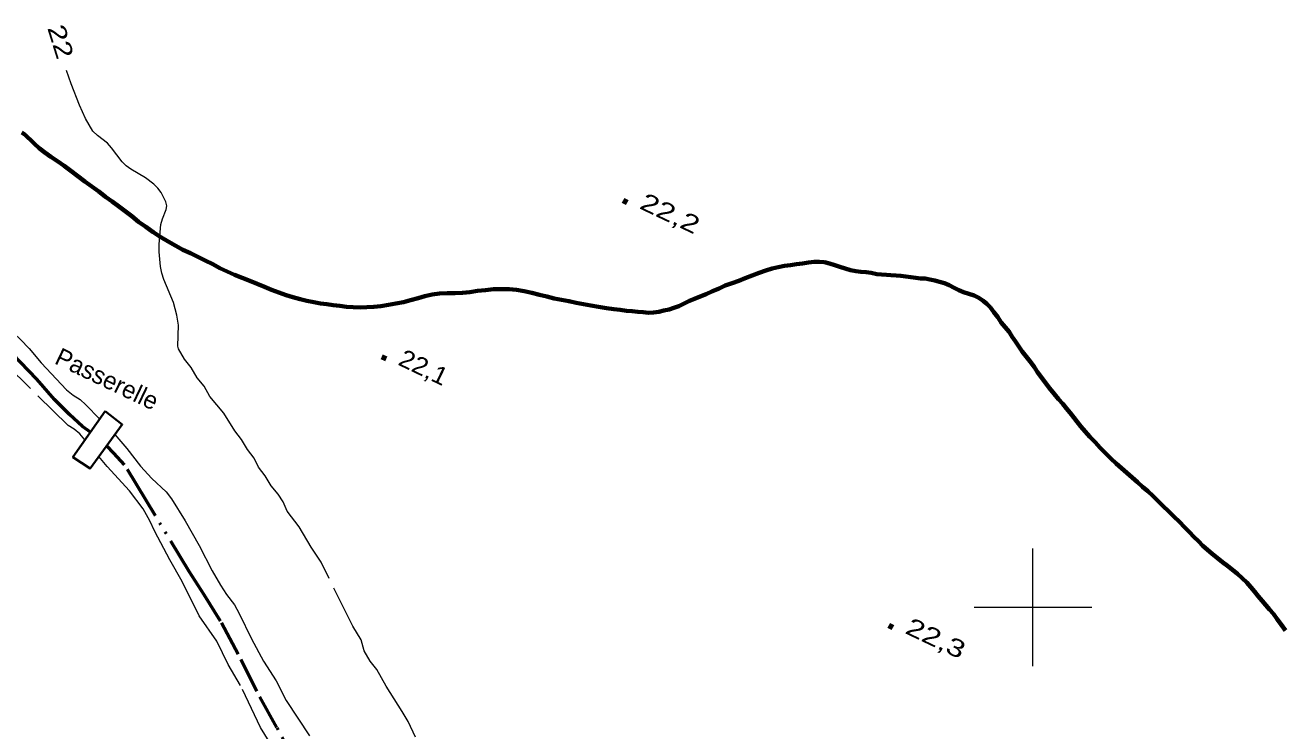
# Model space of a CAD drawing. Extents: x 356765 to 358572, y 5103174 to 5104650.
# Drawn here: x 357114.5 to 357221.4, y 5104389.5 to 5104449.4 of the extents above; entities that cross this region are included whole.
import ezdxf
from ezdxf.enums import TextEntityAlignment as Align

# ---------------------------------------------------------------- set-up
doc = ezdxf.new("R2010")
doc.units = 0
doc.header["$LTSCALE"] = 0.6
doc.linetypes.add('DASH_DOUBLE_DOT', pattern=[9.2, 5, -1.2, 0.3, -1.2, 0.3, -1.2])
doc.linetypes.add('LONG_DASHED', pattern=[7.5, 6, -1.5])
for name, color, linetype, lineweight in [('2', 7, 'Continuous', 13), ('22', 7, 'Continuous', 35), ('26', 7, 'Continuous', 35), ('3', 7, 'Continuous', 140), ('4', 7, 'Continuous', 90), ('61', 7, 'Continuous', 13)]:
    doc.layers.add(name, color=color, linetype=linetype, lineweight=lineweight)

msp = doc.modelspace()

# ---------------------------------------------------------------- linework, layer by layer
at = {"layer": '2', "linetype": 'LONG_DASHED'}
for points in [[(357127.99, 5104421.07), (357127.49, 5104421.93), (357127.42, 5104422.17), (357127.47, 5104423.94), (357127.34, 5104424.8), (357127.05, 5104425.87), (357126.23, 5104427.84), (357126.08, 5104428.37), (357125.96, 5104428.92), (357125.84, 5104430.18), (357125.84, 5104430.83), (357125.99, 5104432.49), (357126.12, 5104432.98), (357126.43, 5104433.76), (357126.49, 5104434.09), (357126.42, 5104434.43), (357126, 5104435.21), (357125.72, 5104435.59), (357125.4, 5104435.92), (357124.69, 5104436.47), (357123.44, 5104437.19), (357123.05, 5104437.49), (357122.69, 5104437.83), (357121.81, 5104439.01), (357121.46, 5104439.41), (357120.61, 5104440.04), (357120.21, 5104440.43), (357119.58, 5104441.51), (357119.07, 5104442.63), (357118.36, 5104444.45), (357117.99, 5104445.57)], [(357080.96, 5104444.05), (357081.69, 5104443.83), (357082.44, 5104443.67), (357084.37, 5104443.05), (357085.06, 5104442.7), (357087.94, 5104441.72), (357089.09, 5104441.26), (357090.12, 5104440.91), (357096.66, 5104437.66), (357097.65, 5104437.08), (357100.67, 5104435.45), (357102.69, 5104434.12), (357104.89, 5104432.23), (357106.93, 5104430.34), (357109.15, 5104427.72), (357111.73, 5104424.91), (357114.08, 5104422.73), (357114.82, 5104421.97), (357115.82, 5104420.76), (357117.99, 5104418.47), (357118.55, 5104418), (357119.14, 5104417.63), (357119.63, 5104417.19), (357120.79, 5104415.99)], [(357119.54, 5104414.21), (357119.11, 5104414.73), (357118.64, 5104415.11), (357118.12, 5104415.43), (357112.94, 5104420.53)], [(357147.61, 5104388.96), (357146.98, 5104390.3), (357146.48, 5104391.16), (357145.12, 5104393.3), (357144.33, 5104394.71), (357143.75, 5104395.43), (357143.25, 5104396.29), (357142.99, 5104397.23), (357142.27, 5104398.41), (357139.59, 5104403.82), (357138.73, 5104405.09), (357137.73, 5104406.82), (357136.71, 5104408.17), (357136.36, 5104408.95), (357135.93, 5104409.59), (357135.35, 5104410.3), (357134.85, 5104411.17), (357134.26, 5104411.89), (357133.91, 5104412.67), (357133.33, 5104413.39), (357132.83, 5104414.25), (357132.25, 5104414.97), (357131.32, 5104416.47), (357130.15, 5104417.9), (357129.65, 5104418.77), (357129.07, 5104419.48), (357128.57, 5104420.35), (357127.99, 5104421.07)], [(357122.09, 5104414.68), (357123.11, 5104413.49), (357124.27, 5104411.98), (357125.23, 5104410.94), (357126.45, 5104409.8), (357126.9, 5104409.2), (357128.06, 5104407.34), (357129.25, 5104405.25), (357130.35, 5104403.09), (357131.04, 5104401.87), (357131.56, 5104401.08), (357132.23, 5104400.21), (357132.64, 5104399.48), (357133.68, 5104397.33), (357134.7, 5104395.43), (357135.76, 5104393.76), (357136.63, 5104392.09), (357139.03, 5104388.42)], [(357135.78, 5104387.63), (357134.45, 5104389.78), (357132.74, 5104393.37), (357131.7, 5104395.13), (357130.73, 5104397.13), (357129.25, 5104399.26), (357127.79, 5104402.18), (357126.74, 5104404.03), (357125.47, 5104406.42), (357125.06, 5104407.33), (357124.49, 5104408.36), (357123.33, 5104409.88), (357121.42, 5104411.95), (357120.72, 5104412.79)]]:
    msp.add_lwpolyline(points, dxfattribs=at)
at = {"layer": '22', "linetype": 'LONG_DASHED', "lineweight": 70}
for points in [[(357114.2, 5104440.32), (357114.48, 5104440.12), (357114.68, 5104439.92), (357114.94, 5104439.66), (357115.26, 5104439.34), (357115.66, 5104438.99), (357116.13, 5104438.62), (357116.65, 5104438.25), (357117.2, 5104437.87), (357117.78, 5104437.47), (357118.34, 5104437.05), (357118.93, 5104436.59), (357119.52, 5104436.16), (357120.13, 5104435.72), (357120.71, 5104435.29), (357121.29, 5104434.86), (357121.86, 5104434.45), (357122.4, 5104434.05), (357122.95, 5104433.62), (357123.51, 5104433.2), (357124.09, 5104432.73), (357124.72, 5104432.29), (357125.34, 5104431.84), (357125.98, 5104431.43), (357126.61, 5104431.04), (357127.25, 5104430.68), (357127.86, 5104430.34), (357128.5, 5104430.05), (357129.13, 5104429.74), (357129.76, 5104429.44), (357130.39, 5104429.12), (357130.99, 5104428.8), (357131.6, 5104428.5), (357132.24, 5104428.22), (357132.88, 5104427.97), (357133.53, 5104427.71), (357134.15, 5104427.47), (357134.77, 5104427.21), (357135.39, 5104426.96), (357136, 5104426.72), (357136.62, 5104426.5), (357137.2, 5104426.32), (357137.8, 5104426.16), (357138.37, 5104426.01), (357138.96, 5104425.91), (357139.54, 5104425.8), (357140.08, 5104425.73), (357140.62, 5104425.66), (357141.18, 5104425.58), (357141.74, 5104425.51), (357142.31, 5104425.48)], [(357142.31, 5104425.48), (357142.89, 5104425.46), (357143.47, 5104425.47), (357144.06, 5104425.5), (357144.65, 5104425.55), (357145.3, 5104425.67), (357145.92, 5104425.79), (357146.57, 5104425.91), (357147.18, 5104426.07), (357147.81, 5104426.24), (357148.4, 5104426.41), (357149, 5104426.55), (357149.63, 5104426.63), (357150.29, 5104426.66), (357150.96, 5104426.68), (357151.58, 5104426.7), (357152.2, 5104426.76), (357152.87, 5104426.87), (357153.55, 5104426.93), (357154.23, 5104427), (357154.89, 5104427.01), (357155.55, 5104427.01), (357156.17, 5104426.94), (357156.83, 5104426.83), (357157.48, 5104426.69), (357158.11, 5104426.54), (357158.74, 5104426.38), (357159.38, 5104426.22), (357160, 5104426.09), (357160.61, 5104425.98), (357160.69, 5104425.96), (357160.74, 5104425.95), (357161.22, 5104425.84), (357161.85, 5104425.72), (357162.48, 5104425.62), (357163.14, 5104425.51), (357163.8, 5104425.4), (357164.42, 5104425.3), (357164.97, 5104425.25), (357165.5, 5104425.18), (357165.98, 5104425.13), (357166.46, 5104425.09), (357166.92, 5104425.05), (357167.36, 5104425.01), (357167.8, 5104425.04), (357168.24, 5104425.09), (357168.67, 5104425.19), (357169.12, 5104425.29), (357169.53, 5104425.42), (357169.95, 5104425.57), (357170.39, 5104425.8), (357170.84, 5104426.01), (357171.29, 5104426.2), (357171.76, 5104426.38), (357172.28, 5104426.59), (357172.81, 5104426.84), (357173.36, 5104427.05), (357173.89, 5104427.33), (357174.46, 5104427.51), (357175.03, 5104427.72), (357175.58, 5104427.94), (357176.17, 5104428.17), (357176.76, 5104428.38), (357177.32, 5104428.58), (357177.86, 5104428.76), (357178.39, 5104428.88), (357178.91, 5104428.99), (357179.42, 5104429.05), (357179.94, 5104429.13), (357180.44, 5104429.2), (357180.95, 5104429.28), (357181.43, 5104429.34), (357181.88, 5104429.34), (357182.32, 5104429.29), (357182.74, 5104429.18), (357183.18, 5104429.05), (357183.62, 5104428.9), (357184.06, 5104428.76), (357184.51, 5104428.62), (357184.96, 5104428.53), (357185.4, 5104428.48), (357185.84, 5104428.44), (357186.28, 5104428.38), (357186.74, 5104428.29), (357187.14, 5104428.25), (357187.56, 5104428.23), (357187.94, 5104428.2), (357188.38, 5104428.17), (357188.79, 5104428.15), (357189.22, 5104428.09), (357189.65, 5104428.04), (357190.05, 5104427.98), (357190.45, 5104427.92), (357190.85, 5104427.9), (357191.24, 5104427.84), (357191.67, 5104427.75), (357192.08, 5104427.63), (357192.49, 5104427.51), (357192.9, 5104427.34), (357193.31, 5104427.13), (357193.7, 5104426.93)], [(357193.7, 5104426.93), (357194.11, 5104426.75), (357194.56, 5104426.62), (357195, 5104426.47), (357195.4, 5104426.26), (357195.77, 5104426.03), (357196.1, 5104425.76), (357196.41, 5104425.44), (357196.69, 5104425.05), (357197.01, 5104424.63), (357197.31, 5104424.19), (357197.65, 5104423.79), (357197.97, 5104423.38), (357198.25, 5104422.96), (357198.52, 5104422.55), (357198.8, 5104422.13), (357199.1, 5104421.72), (357199.43, 5104421.29), (357199.76, 5104420.87), (357200.1, 5104420.42), (357200.4, 5104419.97), (357200.72, 5104419.5), (357201.06, 5104419.05), (357201.42, 5104418.59), (357201.8, 5104418.12), (357202.16, 5104417.68), (357202.53, 5104417.26), (357202.85, 5104416.88), (357203.17, 5104416.51), (357203.47, 5104416.12), (357203.76, 5104415.73), (357204.07, 5104415.34), (357204.42, 5104414.92), (357204.83, 5104414.47), (357205.27, 5104414.01), (357205.71, 5104413.55), (357206.16, 5104413.08), (357206.6, 5104412.63), (357207.07, 5104412.2), (357207.53, 5104411.82), (357207.98, 5104411.42), (357208.43, 5104411.01), (357208.87, 5104410.62), (357209.31, 5104410.23), (357209.74, 5104409.86), (357210.17, 5104409.45), (357210.59, 5104409.03), (357211.04, 5104408.59), (357211.5, 5104408.15), (357211.96, 5104407.7), (357212.44, 5104407.24), (357212.86, 5104406.8), (357213.29, 5104406.38), (357213.67, 5104405.98), (357214.04, 5104405.61), (357214.42, 5104405.23), (357214.81, 5104404.88), (357215.22, 5104404.54), (357215.63, 5104404.19), (357216.09, 5104403.84), (357216.52, 5104403.51), (357216.94, 5104403.18), (357217.35, 5104402.84), (357217.77, 5104402.48), (357218.15, 5104402.09), (357218.49, 5104401.71), (357218.8, 5104401.33), (357219.12, 5104400.94), (357219.45, 5104400.55), (357219.78, 5104400.18), (357220.09, 5104399.8), (357220.42, 5104399.43), (357220.73, 5104399), (357221.07, 5104398.53), (357221.45, 5104398.03)]]:
    msp.add_lwpolyline(points, dxfattribs=at)
at = {"layer": '26'}
msp.add_lwpolyline([(357121.26, 5104416.65), (357118.52, 5104412.75), (357119.99, 5104411.79), (357122.71, 5104415.53)], close=True, dxfattribs=at)
at = {"layer": '3'}
for p, q in [((357165.21, 5104434.53), (357165.57, 5104434.36)), ((357144.74, 5104421.26), (357145.1, 5104421.09)), ((357187.76, 5104398.46), (357188.12, 5104398.29))]:
    msp.add_line(p, q, dxfattribs=at)
at = {"layer": '4', "linetype": 'DASH_DOUBLE_DOT', "lineweight": 53}
for points in [[(357120.01, 5104414.88), (357119.33, 5104415.35), (357118.22, 5104416.36), (357116.97, 5104417.64), (357115.47, 5104419.36), (357112.86, 5104422.09)], [(357137.76, 5104386.35), (357135.84, 5104389.78), (357134.13, 5104392.88), (357132.54, 5104396.03), (357131.05, 5104398.82), (357129.65, 5104401.07), (357128.39, 5104403.05), (357124.7, 5104409.12), (357122.91, 5104412.08), (357122, 5104413.08), (357121.39, 5104413.71)]]:
    msp.add_lwpolyline(points, dxfattribs=at)
at = {"layer": '61'}
for p, q in [((357200, 5104395), (357200, 5104405)), ((357195, 5104400), (357205, 5104400))]:
    msp.add_line(p, q, dxfattribs=at)

# ---------------------------------------------------------------- texts
at = {"layer": '2', "width": 1.3}
msp.add_text('22', height=1.5, rotation=287.343, dxfattribs=at).set_placement((357116.7661, 5104447.8036), align=Align.CENTER)
at = {"layer": '26'}
msp.add_text('Passerelle', height=1.5, rotation=334.422, dxfattribs=at).set_placement((357116.87, 5104420.73))
at = {"layer": '3'}
for s, rotation, width, p in [('22,2   ', 334.619, 1.35, (357166.51, 5104433.9)), ('22,1   ', 334.423, 1.1, (357146.03, 5104420.62)), ('22,3   ', 334.619, 1.35, (357189.06, 5104397.83))]:
    msp.add_text(s, height=1.5, rotation=rotation, dxfattribs=dict(at, width=width)).set_placement(p)

doc.saveas('drawing.dxf')
